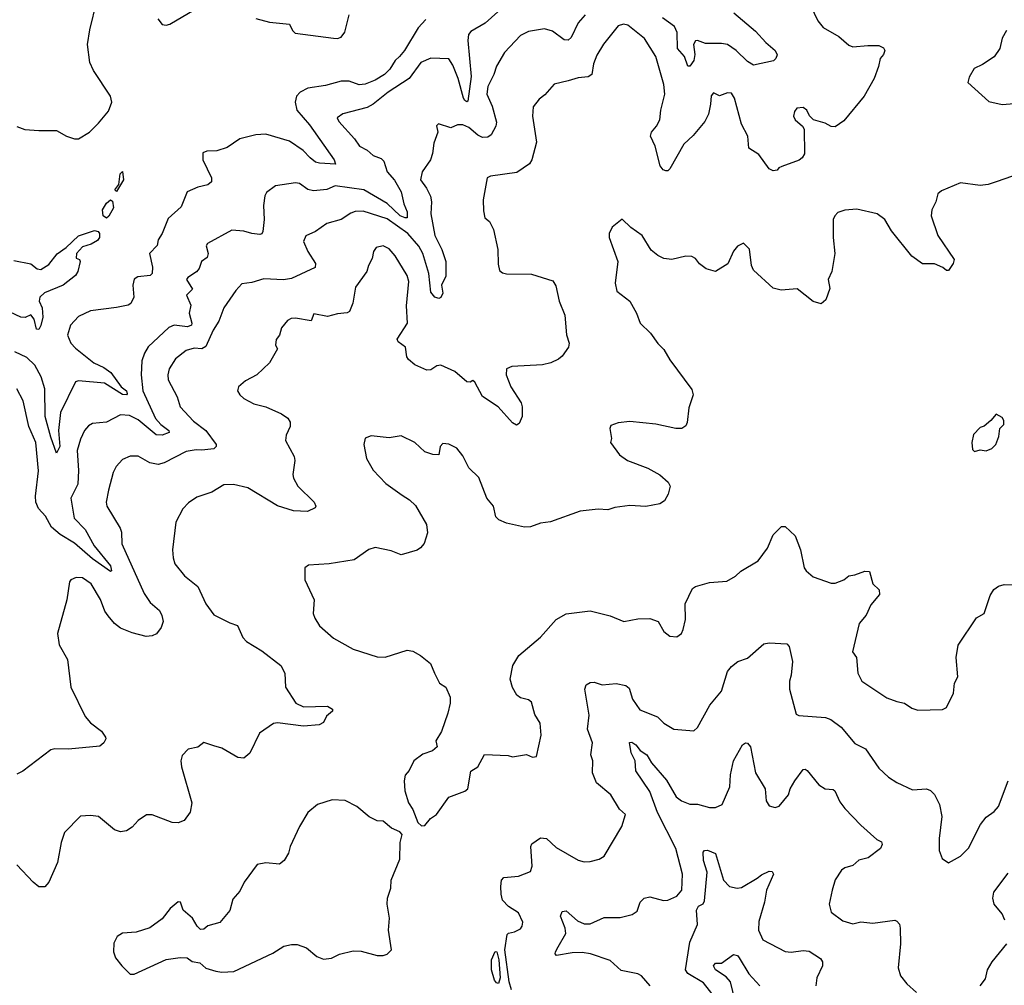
# Model space of a CAD drawing. Extents: x 2133461 to 2293071, y 753526 to 916327.
# Tile 290 of 459: x 2205519 to 2210465, y 882107 to 886960. Entities that reach past the tile are written whole.
import ezdxf

# ---------------------------------------------------------------- set-up
doc = ezdxf.new("R2010")
doc.units = 0

msp = doc.modelspace()

# ---------------------------------------------------------------- linework, layer by layer
at = {"layer": '0CON10XD'}
for points in [[(2205505, 886424), (2205545, 886408.9), (2205615, 886402.5), (2205703.9, 886403.9), (2205755, 886373.8), (2205795, 886361.2), (2205815, 886362), (2205870, 886395), (2205915, 886440), (2205965, 886500), (2205982.9, 886545), (2205975, 886576.2), (2205890, 886705), (2205871.5, 886745), (2205860, 886835), (2205870.8, 886909.2), (2205906.8, 887053.2)], [(2209491.7, 887031.7), (2209528.6, 886955), (2209555, 886920.8), (2209635, 886876), (2209685, 886832), (2209705, 886824.2), (2209779.4, 886830.6), (2209835, 886830.8), (2209857.9, 886817.9), (2209865.7, 886805), (2209859.2, 886785), (2209842, 886765), (2209834.2, 886725), (2209811.4, 886665), (2209761.6, 886575), (2209658.9, 886451.1), (2209615, 886422.1), (2209595, 886423.1), (2209565, 886439.4), (2209506.4, 886456.4), (2209486.2, 886476.2), (2209473.3, 886505), (2209455, 886518.8), (2209422.5, 886515), (2209411.2, 886498.8), (2209406.2, 886475), (2209415, 886456.7), (2209452.5, 886425), (2209459.3, 886409.3), (2209462, 886285), (2209450, 886265), (2209435.5, 886254.5), (2209347.5, 886222.5), (2209332.5, 886215), (2209325, 886203.3), (2209305, 886200), (2209285, 886211.2), (2209232.9, 886282.9), (2209182.9, 886315), (2209177.8, 886375), (2209144.5, 886435), (2209110.6, 886565), (2209095, 886591.2), (2209075, 886592.5), (2209035, 886576.7), (2209005, 886592.5), (2208993, 886577), (2208990, 886535), (2208980, 886485), (2208961.5, 886448.5), (2208902.5, 886377.5), (2208855.3, 886334.7), (2208785, 886210), (2208775, 886200), (2208765, 886200), (2208751.2, 886205), (2208736, 886225), (2208711.9, 886325), (2208688.1, 886375), (2208692.9, 886395), (2208718.6, 886425), (2208735, 886457.5), (2208739.4, 886505), (2208760, 886585), (2208754.5, 886635), (2208715.4, 886775.4), (2208658.6, 886865), (2208575, 886932.9), (2208551.7, 886938.3), (2208525, 886929.2), (2208452.5, 886837.5), (2208417.8, 886782.2), (2208402.4, 886737.6), (2208393.3, 886685), (2208375, 886672.1), (2208325, 886667.5), (2208275, 886653.5), (2208205, 886635.8), (2208157.2, 886582.8), (2208128.9, 886561.1), (2208098.3, 886521.7), (2208095.8, 886475), (2208115.7, 886345), (2208091.2, 886255), (2208080, 886235), (2208017.2, 886192.8), (2207885, 886173.3), (2207867.5, 886165), (2207848, 886055), (2207849.3, 885999.3), (2207856.7, 885965), (2207878.8, 885945), (2207900, 885905), (2207920.6, 885805), (2207922.1, 885732.1), (2207930.3, 885700.3), (2207945, 885687.5), (2207965, 885682.2), (2208090.9, 885680.9), (2208196.9, 885646.9), (2208212.3, 885622.3), (2208230, 885545), (2208257.1, 885475), (2208267, 885377), (2208278.8, 885335), (2208276.7, 885315), (2208245, 885268.8), (2208225.7, 885254.3), (2208187.5, 885235), (2208145, 885226.2), (2207992.3, 885217.7), (2207964, 885206), (2207962.5, 885175), (2207986.9, 885115), (2208038.1, 885035), (2208044.2, 885015), (2208044.1, 884965.9), (2208028.6, 884931.4), (2208015, 884922), (2207995, 884934.2), (2207923.7, 885013.7), (2207845, 885066), (2207805, 885138.8), (2207795, 885146.2), (2207781.7, 885138.3), (2207765, 885140), (2207705, 885192.2), (2207635, 885223.3), (2207615, 885220), (2207585, 885200), (2207565, 885199.2), (2207503.8, 885225), (2207472.8, 885252.8), (2207464.4, 885265), (2207457.3, 885315), (2207420.2, 885340.2), (2207415.5, 885355), (2207467.3, 885435), (2207462.2, 885522.2), (2207474.6, 885645), (2207466.4, 885675), (2207405, 885774), (2207375, 885808.1), (2207345, 885822.9), (2207310, 885815), (2207296, 885795), (2207290.5, 885759.5), (2207271.2, 885725), (2207263.3, 885695), (2207206.9, 885615), (2207192.2, 885535), (2207176.2, 885493.8), (2207165, 885486.9), (2207115, 885481.4), (2207065, 885467.8), (2206997.5, 885482.5), (2206984, 885446), (2206905, 885459.5), (2206882.5, 885457.5), (2206865, 885447.5), (2206835, 885411.2), (2206824, 885375), (2206806.9, 885353.1), (2206803.8, 885323.8), (2206813.8, 885305), (2206774.6, 885235.4), (2206710.8, 885175), (2206654.4, 885145.6), (2206618.8, 885115), (2206614.2, 885094.2), (2206624.4, 885074.4), (2206645, 885055.8), (2206695, 885030), (2206755.9, 885014.1), (2206835, 884979.2), (2206866.6, 884956.6), (2206877.8, 884937.8), (2206878.6, 884915), (2206857.9, 884872.1), (2206854.3, 884845.7), (2206898.1, 884765), (2206901.1, 884745), (2206890.8, 884675), (2206894.3, 884655), (2206915.7, 884615), (2206999.2, 884535), (2207007.5, 884515), (2207003.9, 884506.1), (2206965, 884489.1), (2206895, 884491.1), (2206815, 884517.3), (2206665, 884607.3), (2206593.8, 884623.8), (2206545, 884621.9), (2206485, 884585.6), (2206409.7, 884560.3), (2206367.6, 884532.4), (2206338.3, 884501.7), (2206303.8, 884435), (2206287.5, 884295), (2206290, 884255), (2206299.2, 884225), (2206347.8, 884165), (2206415, 884111.2), (2206453.6, 884023.6), (2206495, 883969.2), (2206575, 883928.1), (2206613.8, 883915), (2206640.8, 883855), (2206659.2, 883835), (2206735, 883788.5), (2206830.6, 883715), (2206851.4, 883675), (2206854.7, 883604.7), (2206907.1, 883525), (2206945, 883506.4), (2207065, 883509.4), (2207091.2, 883495), (2207090, 883485), (2207060, 883460), (2207045, 883428), (2207023.5, 883416.5), (2206945, 883410.3), (2206815, 883426.7), (2206795, 883422.9), (2206724.3, 883375), (2206675.5, 883274.5), (2206645, 883248.8), (2206615, 883251.2), (2206535, 883298.8), (2206495, 883310), (2206445, 883327.5), (2206415, 883303.3), (2206365, 883293.3), (2206335, 883262.5), (2206329.2, 883235), (2206332.5, 883205), (2206383.3, 883025), (2206375, 882976.7), (2206345, 882936), (2206315, 882923.8), (2206284.6, 882924.6), (2206185, 882964.4), (2206155.6, 882964.4), (2206113.8, 882935), (2206085, 882902), (2206055, 882883.8), (2206025, 882878.8), (2205995, 882888.8), (2205915.9, 882955.9), (2205875, 882961.2), (2205825, 882958), (2205744.2, 882875), (2205728.1, 882825), (2205710, 882725), (2205665.8, 882625), (2205645, 882601.2), (2205615, 882602), (2205586.2, 882625), (2205505, 882712)], [(2207952.3, 887027.7), (2207857.9, 886942.1), (2207785, 886900), (2207773.8, 886886.2), (2207770.4, 886855), (2207787, 886675), (2207770, 886550), (2207765, 886546.7), (2207755, 886553.1), (2207748.4, 886565), (2207722.3, 886665), (2207695, 886730.6), (2207675, 886762.5), (2207585, 886766.5), (2207534.3, 886745), (2207475, 886663.6), (2207370.6, 886595), (2207294.6, 886535.4), (2207265, 886518.6), (2207143.2, 886486.8), (2207114.1, 886465.9), (2207122.5, 886447.5), (2207201.3, 886361.3), (2207226, 886325), (2207265, 886304.3), (2207295, 886277.1), (2207335, 886261.9), (2207349.2, 886249.2), (2207366.1, 886195), (2207402.7, 886152.7), (2207436, 886095), (2207449, 886035), (2207465.2, 885994.8), (2207466.2, 885965), (2207455, 885963.9), (2207429.8, 885975), (2207365.5, 886035.5), (2207247.5, 886105), (2207104.6, 886125.4), (2207062.8, 886107.2), (2206995, 886099.2), (2206966.6, 886106.6), (2206925, 886137.1), (2206905, 886140), (2206805, 886125.8), (2206758.3, 886091.7), (2206750, 886075), (2206743.5, 886026.5), (2206747.8, 885955), (2206741.2, 885895), (2206735, 885883.3), (2206725, 885880), (2206685.6, 885885.6), (2206645, 885896.7), (2206585, 885902.5), (2206462, 885835), (2206455.8, 885824.2), (2206466.9, 885785), (2206461.4, 885765), (2206433.1, 885745), (2206420.2, 885709.8), (2206407.3, 885692.7), (2206364, 885665), (2206357.5, 885655), (2206386.7, 885605), (2206357.1, 885575), (2206378.8, 885525), (2206370.8, 885485), (2206384.2, 885435), (2206382, 885425), (2206363, 885417), (2206295.7, 885424.3), (2206267.7, 885412.3), (2206164.8, 885315.2), (2206145.8, 885284.2), (2206133.3, 885245), (2206129.5, 885175), (2206138.4, 885095), (2206202, 884955), (2206227.9, 884925), (2206268.2, 884895), (2206269.5, 884885), (2206235, 884872.5), (2206205, 884873.9), (2206115, 884949.7), (2206071.5, 884971.5), (2206026.4, 884973.6), (2205955, 884937.3), (2205885, 884930.5), (2205865, 884918.9), (2205845, 884895.6), (2205825, 884852.5), (2205808.7, 884795), (2205814.7, 884695), (2205810.8, 884625), (2205775.4, 884555), (2205793.2, 884455), (2205848, 884398), (2205893.8, 884315), (2205975.4, 884215), (2205980, 884190), (2205975, 884187.1), (2205885, 884250.5), (2205795, 884329.4), (2205722.5, 884372.5), (2205679, 884409), (2205648.4, 884465), (2205613.8, 884503.8), (2205600.2, 884535), (2205597.9, 884565), (2205613, 884693), (2205600, 884835), (2205565.3, 884915.3), (2205536.8, 885045), (2205505, 885104.3)], [(2206213.8, 886965), (2206235, 886936), (2206255, 886932), (2206273, 886937), (2206425, 887026.2)], [(2207559.1, 886960.9), (2207521.1, 886918.9), (2207452.8, 886805), (2207427.3, 886775), (2207405, 886754.6), (2207378, 886712), (2207352.2, 886685), (2207305, 886656.1), (2207255, 886636.2), (2207225, 886632.7), (2207175, 886651), (2207135, 886650.9), (2207055, 886629.8), (2206966, 886615), (2206928.5, 886595), (2206909.2, 886575), (2206902.8, 886545), (2206911.2, 886505), (2206975, 886432), (2207098.6, 886255), (2207105.6, 886234.4), (2207025, 886238.2), (2207005, 886244.7), (2206977.7, 886265), (2206943.1, 886303.1), (2206875, 886349.6), (2206755, 886385.4), (2206705, 886382.1), (2206625, 886360.8), (2206562.3, 886317.7), (2206509.5, 886300.5), (2206460.1, 886299.9), (2206438.5, 886291.5), (2206439.4, 886255), (2206482.9, 886165), (2206482, 886145), (2206465, 886130.8), (2206415, 886118.6), (2206361.2, 886095), (2206330.6, 886019.4), (2206265, 885960), (2206234.4, 885885), (2206215.6, 885854.4), (2206210, 885825), (2206171.8, 885785), (2206186.6, 885716.6), (2206185.3, 885684.7), (2206175.2, 885674.8), (2206112.5, 885667.5), (2206094.8, 885655.2), (2206087.1, 885625), (2206093.1, 885565), (2206077, 885533), (2206065, 885524.6), (2206005, 885513.3), (2205875, 885497.1), (2205815, 885467.5), (2205774.4, 885425), (2205759.1, 885375), (2205775.6, 885335), (2205799.2, 885309.2), (2205892.5, 885235), (2205941.9, 885211.9), (2205977.1, 885187.1), (2206028.9, 885115), (2206055, 885094.4), (2206059.9, 885080.1), (2206055, 885074.7), (2206035, 885076), (2205945, 885132.5), (2205815, 885145.3), (2205800.1, 885139.9), (2205725, 884986.2), (2205714.7, 884895), (2205721.6, 884815), (2205705, 884782), (2205675, 884861.1), (2205647.6, 884965), (2205645.3, 885105), (2205626.5, 885165), (2205595, 885223.6), (2205555, 885261.8), (2205495, 885290)], [(2208359.4, 886985), (2208325, 886944.4), (2208288.8, 886871.2), (2208275, 886857.3), (2208255, 886857.9), (2208195, 886901.8), (2208155, 886913.3), (2208075, 886900.8), (2208035, 886880.8), (2207954.6, 886795), (2207915, 886726), (2207901.5, 886685), (2207870.4, 886625), (2207866.4, 886585), (2207892.3, 886525), (2207913.7, 886445), (2207910.6, 886425), (2207888.2, 886381.8), (2207871.2, 886368.8), (2207845, 886368.1), (2207820.1, 886380.1), (2207775, 886418.2), (2207745, 886431.5), (2207717.8, 886432.2), (2207685, 886416.2), (2207623.3, 886436.7), (2207613.6, 886426.4), (2207620, 886395), (2207599.8, 886340.2), (2207592.6, 886287.4), (2207582.5, 886255), (2207541.4, 886195), (2207532, 886155), (2207563.6, 886113.6), (2207583.1, 886073.1), (2207588.5, 886045), (2207585.4, 885985), (2207604.6, 885875.4), (2207640, 885805), (2207660, 885745), (2207659.5, 885670.5), (2207638.8, 885625), (2207644.2, 885585), (2207635, 885564), (2207625, 885559.2), (2207605, 885565.5), (2207585, 885590.6), (2207574.7, 885685), (2207544.2, 885785), (2207525, 885821.2), (2207468.7, 885885), (2207365, 885959.8), (2207245, 885996.9), (2207205, 885996.2), (2207182, 885988), (2207133.8, 885955), (2207062, 885935), (2207005, 885895.7), (2206956.6, 885873.4), (2206945.6, 885845), (2206967.5, 885795), (2207005.7, 885735), (2207004, 885715), (2206885, 885658.9), (2206845, 885653.1), (2206745, 885657.5), (2206685, 885638.5), (2206635, 885631.9), (2206605, 885599.2), (2206545, 885511.2), (2206520, 885445), (2206491, 885399), (2206455, 885317.3), (2206435, 885305.9), (2206395, 885308.9), (2206355, 885297.5), (2206301.4, 885255), (2206270, 885205), (2206262.7, 885175), (2206265, 885150), (2206310.5, 885065), (2206325.6, 885015), (2206392.5, 884942.5), (2206455, 884895.5), (2206506.7, 884825), (2206506.7, 884815), (2206495, 884804), (2206435, 884796.9), (2206405, 884798.2), (2206355, 884789.1), (2206245, 884732.5), (2206215, 884724.5), (2206173, 884733), (2206115, 884765.7), (2206075, 884767.1), (2206035, 884749.2), (2206003.1, 884715), (2205989.4, 884685), (2205965.6, 884595), (2205952.9, 884535), (2205957.1, 884515), (2206023.8, 884405), (2206030, 884385), (2206032.1, 884325), (2206145, 884075.8), (2206175, 884030.5), (2206221, 883991), (2206233.6, 883965), (2206239.2, 883935), (2206229.2, 883905), (2206207.1, 883872.9), (2206185, 883863.1), (2206155, 883860.4), (2206085, 883878.1), (2206025, 883902.6), (2205996.3, 883925), (2205964.5, 883964.5), (2205947.1, 883987.1), (2205925, 884046.5), (2205879.1, 884125), (2205835, 884154.3), (2205802.7, 884157.3), (2205776.7, 884145), (2205770, 884135), (2205756.7, 884045), (2205710, 883875), (2205718.3, 883818.3), (2205760, 883745), (2205775.6, 883605.6), (2205847.9, 883457.9), (2205875, 883426.2), (2205930, 883385), (2205950, 883355), (2205952.5, 883345), (2205942.5, 883325), (2205921.2, 883308.8), (2205765, 883293.3), (2205695, 883295.6), (2205675, 883290.8), (2205535, 883183.8), (2205505, 883167.5)], [(2206705, 886966.7), (2206775, 886947.5), (2206875, 886937.5), (2206890, 886905), (2206902.5, 886892.5), (2207095, 886867.5), (2207115, 886865.6), (2207135, 886872.2), (2207152.4, 886897.6), (2207173.8, 886985)], [(2209106.5, 886995), (2209215, 886903.1), (2209267.5, 886845), (2209314.2, 886805), (2209323.9, 886783.9), (2209318, 886765), (2209306.4, 886753.6), (2209205, 886731.1), (2209175, 886750), (2209118.9, 886805), (2209075, 886834.6), (2209045, 886840.4), (2208965, 886839.5), (2208925, 886855.6), (2208915, 886854), (2208904.6, 886835), (2208911.3, 886785), (2208905.9, 886755), (2208885, 886725.8), (2208875, 886726.2), (2208858.8, 886775), (2208824.4, 886815), (2208821.4, 886895), (2208808.7, 886925), (2208748.5, 886968.5)], [(2210476, 886905), (2210455, 886867.5), (2210443.8, 886815), (2210415, 886773.8), (2210355.7, 886734.3), (2210313.3, 886715), (2210288.3, 886671.7), (2210282.5, 886645), (2210388.3, 886548.3), (2210455, 886533.3), (2210575, 886544)], [(2206005, 886096.7), (2205996.7, 886105), (2206017.5, 886132.5), (2206024.4, 886185.6), (2206035, 886196.7), (2206041.2, 886155), (2206005, 886096.7)], [(2210545, 886187.1), (2210425, 886145.4), (2210385, 886131.2), (2210345, 886127.5), (2210245, 886140), (2210149.7, 886100.3), (2210132, 886085), (2210121.2, 886045), (2210101.9, 886005), (2210098.5, 885975), (2210132.2, 885875), (2210212.9, 885755), (2210209.2, 885735), (2210185, 885700), (2210175, 885700), (2210157.5, 885715), (2210115, 885732.7), (2210055, 885732.5), (2210000.8, 885770.8), (2209899.3, 885899.3), (2209866, 885955), (2209826.7, 885985), (2209725, 886006.9), (2209665, 886003.3), (2209629.8, 885990.2), (2209614.2, 885975), (2209605.8, 885955), (2209605.6, 885865), (2209614.3, 885785), (2209599.2, 885695), (2209580.8, 885655), (2209588.3, 885608.3), (2209568.2, 885551.8), (2209545, 885531.9), (2209505, 885543.1), (2209425, 885607.1), (2209345, 885600), (2209305, 885610), (2209205, 885701.2), (2209195.7, 885725), (2209185, 885807.5), (2209155, 885836.7), (2209125, 885822.5), (2209105, 885796.2), (2209076.6, 885733.4), (2209015.5, 885694.5), (2208968, 885708), (2208935, 885732.5), (2208915, 885759.2), (2208895, 885770.6), (2208865, 885771.9), (2208795, 885755.6), (2208755, 885759.4), (2208724.6, 885774.6), (2208691.7, 885801.7), (2208645.8, 885875), (2208590, 885915), (2208545, 885957.5), (2208495, 885917.5), (2208481.2, 885885), (2208481.2, 885865), (2208524.2, 885745), (2208510, 885635)], [(2205955, 885962.9), (2205939.1, 885975), (2205935.5, 886005), (2205955, 886037.5), (2205975, 886054.2), (2205985, 886047.5), (2205990.8, 886015), (2205967.4, 885972.6), (2205955, 885962.9)], [(2205489.2, 885749.2), (2205575, 885733.8), (2205607.3, 885707.3), (2205625, 885704.4), (2205665, 885730), (2205706.7, 885783.3), (2205751.9, 885815), (2205815, 885872.9), (2205895, 885900), (2205912.9, 885895), (2205919.6, 885885), (2205920, 885865), (2205910.2, 885849.8), (2205878.7, 885831.3), (2205835, 885818.6), (2205804.3, 885785), (2205802.3, 885762.3), (2205820, 885755), (2205822.5, 885745), (2205811.2, 885695), (2205800, 885675), (2205738, 885625), (2205643.3, 885586.7), (2205620, 885565), (2205617.3, 885545), (2205632, 885512), (2205635.4, 885465), (2205626.2, 885423.8), (2205615, 885403.8), (2205604.4, 885404.4), (2205592.5, 885455), (2205575, 885477.5), (2205546.1, 885463.9), (2205525, 885464.4), (2205470.9, 885490.9)], [(2208510, 885635), (2208518.8, 885595), (2208584, 885545), (2208618, 885485), (2208636.2, 885435), (2208688.8, 885385), (2208725, 885333.3), (2208755, 885303.3), (2208785, 885250), (2208895, 885101.2), (2208902.9, 885075), (2208880.3, 885009.7), (2208872.9, 884935), (2208865, 884918.8), (2208845, 884906), (2208815, 884906), (2208715, 884928), (2208585, 884941.2), (2208525, 884933.8), (2208489.3, 884920.7), (2208483.3, 884905), (2208492.5, 884855), (2208487.5, 884835), (2208532.3, 884772.3), (2208572.5, 884745), (2208675, 884706.7), (2208735, 884673.3), (2208777.5, 884635), (2208786.7, 884615), (2208776.7, 884575), (2208758.3, 884541.7), (2208735, 884526.7), (2208665, 884514.2), (2208585, 884518), (2208508.8, 884508.8), (2208473.9, 884496.1), (2208425, 884500), (2208335, 884490), (2208186.4, 884436.4), (2208135, 884429.2), (2208085, 884411.9), (2208055, 884409.2), (2207965, 884430), (2207926.8, 884446.8), (2207911.7, 884461.7), (2207900, 884515), (2207866.2, 884555), (2207825, 884660), (2207775, 884708), (2207745, 884768.8), (2207715, 884806.7), (2207675, 884826.7), (2207645, 884830), (2207631.2, 884815), (2207625, 884772.5), (2207595, 884774.2), (2207555, 884788.1), (2207505, 884835.8), (2207435, 884868.8), (2207375, 884858), (2207285, 884868.8), (2207255, 884857.5), (2207248.8, 884825), (2207262, 884755), (2207295.7, 884695.7), (2207358.3, 884628.3), (2207440.7, 884570.7), (2207477.4, 884547.4), (2207507.9, 884517.9), (2207562.3, 884422.3), (2207568.3, 884381.7), (2207551.7, 884328.3), (2207533.3, 884305), (2207515.8, 884294.2), (2207435, 884270), (2207385, 884291.2), (2207305, 884307.5), (2207273.4, 884296.6), (2207200, 884245), (2207073.9, 884226.1), (2206970.7, 884219.3), (2206952.5, 884205), (2206952.5, 884145), (2206998, 884045), (2206994.1, 883975.9), (2207002.1, 883952.1), (2207025, 883913.8), (2207095, 883852), (2207195, 883796.2), (2207315, 883758), (2207355, 883756.2), (2207465, 883791.2), (2207495, 883786.2), (2207532.5, 883765), (2207582.5, 883725), (2207602.5, 883675), (2207627.5, 883625), (2207660, 883605), (2207682.5, 883555), (2207682.5, 883525), (2207670, 883475), (2207637.7, 883382.3), (2207610, 883335), (2207616.7, 883305), (2207593.3, 883285), (2207545, 883269.2), (2207498.8, 883235), (2207475, 883187.5), (2207456.1, 883163.9), (2207450, 883135), (2207453.8, 883085), (2207472.5, 883025), (2207495, 882990), (2207520, 882925), (2207538.3, 882908.3), (2207555, 882910), (2207582.5, 882945), (2207612.5, 882965), (2207675, 883053.3), (2207755, 883083.3), (2207770, 883095), (2207786.4, 883183.6), (2207820, 883205), (2207855, 883266.7), (2207972.3, 883262.3), (2207995, 883256), (2208065, 883266.7), (2208095, 883253.8), (2208115, 883257.5), (2208139.2, 883365), (2208134, 883425), (2208107.9, 883467.9), (2208090.3, 883530.3), (2208075, 883542.5), (2208035, 883552), (2208016.7, 883565), (2207994.1, 883604.1), (2207984, 883645), (2207995.8, 883714.2), (2208026.2, 883765), (2208135, 883857.5), (2208214.2, 883945.8), (2208265, 883973.5), (2208385, 883989.2), (2208485, 883964.3), (2208555, 883936.2), (2208625, 883948.6), (2208685, 883950.8), (2208726, 883935), (2208755.7, 883885.7), (2208785, 883861.2), (2208821.2, 883858.8), (2208844, 883875), (2208852.9, 883895), (2208864.3, 883945), (2208862.5, 884025), (2208898.8, 884101.2), (2208915, 884112), (2208985, 884131.2), (2209072.3, 884137.7), (2209115, 884163.8), (2209141.3, 884188.7), (2209229.7, 884240.3), (2209276.4, 884303.6), (2209305, 884371.2), (2209346.4, 884413.6), (2209365, 884413.3), (2209415.7, 884365.7), (2209441.2, 884295), (2209460, 884205), (2209469.5, 884189.5), (2209505, 884159.2), (2209595, 884128.1), (2209615, 884127.8), (2209658.8, 884145), (2209685, 884165.8), (2209715, 884170), (2209765, 884188.6), (2209787.5, 884187.5), (2209804.3, 884125), (2209836.2, 884095), (2209839.3, 884070.7), (2209795, 884018.8), (2209772.1, 883967.9), (2209736.2, 883925), (2209703.6, 883783.6), (2209722.5, 883755), (2209730, 883675), (2209750, 883635), (2209875, 883552.5), (2209925, 883534.2), (2209964.3, 883524.3), (2210000.5, 883500.5), (2210030.5, 883490.5), (2210155, 883494), (2210175.9, 883504.1), (2210210, 883575), (2210215.8, 883625), (2210232.1, 883657.9), (2210223.3, 883755), (2210233.2, 883816.8), (2210325, 883953.8), (2210364, 883976), (2210395, 884066.7), (2210413.1, 884096.9), (2210436.1, 884113.9), (2210465, 884121.2), (2210557.5, 884117.5)], [(2210315, 884790), (2210345, 884797.5), (2210375, 884793.3), (2210402.5, 884805), (2210422.5, 884825), (2210437.5, 884865), (2210442.5, 884905), (2210462.5, 884925), (2210462.5, 884945), (2210455, 884960), (2210425, 884977.5), (2210397.5, 884945), (2210365, 884917.5), (2210345, 884910), (2210310, 884875), (2210302.5, 884835), (2210305, 884800), (2210315, 884790)], [(2207989.1, 882085), (2207978.1, 882125), (2207957.1, 882285), (2207968, 882362), (2207975, 882370), (2208005, 882376.2), (2208035, 882391.2), (2208044, 882405), (2208046, 882425), (2208025, 882471.2), (2207975, 882502.5), (2207945.3, 882535.3), (2207937.5, 882565), (2207936.8, 882603.2), (2207940.4, 882635), (2207951.4, 882648.6), (2208025, 882655.4), (2208085, 882678.8), (2208094.3, 882705.7), (2208086.2, 882805), (2208092.3, 882817.7), (2208135, 882848.8), (2208165, 882844.2), (2208215, 882800), (2208325, 882736), (2208355, 882728), (2208385, 882728.8), (2208429.5, 882740.5), (2208455, 882756.7), (2208544, 882905), (2208563.3, 882965), (2208531.9, 882991.9), (2208488.5, 883065), (2208416.5, 883125), (2208397.3, 883175), (2208398.9, 883235), (2208388.6, 883265), (2208397.3, 883325), (2208372.1, 883395), (2208380.5, 883465), (2208357.5, 883595), (2208365, 883616.7), (2208385, 883628.8), (2208405, 883630), (2208445, 883616.7), (2208515, 883623.8), (2208565, 883613.8), (2208580.8, 883600.8), (2208598.1, 883545), (2208635, 883491.4), (2208723.3, 883456.7), (2208755, 883424.4), (2208805, 883394.3), (2208905, 883386.2), (2208925, 883403.3), (2208986.9, 883515), (2209044.7, 883585.3), (2209075.5, 883684.5), (2209095, 883710), (2209127.5, 883735), (2209175, 883751.2), (2209257, 883823), (2209285, 883828.1), (2209373.6, 883823.6), (2209385, 883810), (2209400.8, 883735), (2209394.4, 883665), (2209385.6, 883635), (2209385.7, 883595.7), (2209419.3, 883469.3), (2209432.5, 883462.5), (2209566.9, 883453.1), (2209593.3, 883443.2), (2209645.6, 883405), (2209715, 883323.1), (2209767.5, 883295), (2209835, 883198), (2209884, 883154), (2209925, 883126.9), (2210005, 883090), (2210075, 883094), (2210095, 883086), (2210115, 883066.2), (2210140, 883015), (2210152.2, 882955), (2210138, 882845), (2210138.8, 882785), (2210153.3, 882745), (2210185, 882723.3), (2210245, 882756.2), (2210285, 882796.2), (2210345.8, 882915), (2210375, 882952), (2210415, 882980), (2210436, 883005), (2210485.6, 883135)], [(2208225, 882301.1), (2208262.4, 882367.6), (2208259.3, 882395), (2208235.3, 882455), (2208245, 882477.3), (2208265, 882481.5), (2208321.2, 882431.2), (2208355, 882416.8), (2208385, 882415.4), (2208455, 882448.5), (2208535, 882448.1), (2208596.6, 882463.4), (2208620.6, 882479.4), (2208636, 882525), (2208655.5, 882544.5), (2208685, 882551.1), (2208752.9, 882532.9), (2208775, 882534.2), (2208821.1, 882555), (2208845.3, 882584.7), (2208849, 882665), (2208815, 882794.2), (2208723.1, 882975), (2208685, 883081.8), (2208614.7, 883184.7), (2208611.5, 883235), (2208591.2, 883275), (2208582.1, 883327.9), (2208595, 883328.5), (2208615, 883316.1), (2208636.5, 883286.5), (2208670, 883265), (2208692.9, 883225), (2208768, 883138), (2208817.1, 883055), (2208843.8, 883035), (2208885, 883017.1), (2208925, 883017.8), (2208985, 883000.6), (2209015, 883001.4), (2209047.5, 883015), (2209087.3, 883105), (2209090, 883165), (2209105.8, 883235), (2209150, 883315), (2209165, 883325.4), (2209175, 883324.4), (2209190, 883305), (2209215.4, 883175.4), (2209264.3, 883095), (2209270, 883035), (2209285, 883008.8), (2209315, 883001.2), (2209335, 883006.7), (2209382, 883065), (2209390, 883095), (2209412.5, 883135), (2209455, 883191.2), (2209465, 883193.3), (2209475.9, 883185.9), (2209534.3, 883114.3), (2209566, 883094), (2209605, 883090.8), (2209614.4, 883084.4), (2209638.6, 883028.6), (2209664.3, 882995), (2209745, 882912), (2209825, 882840), (2209848, 882828), (2209851.2, 882815), (2209844, 882795), (2209782, 882748), (2209734.6, 882735.4), (2209705, 882710), (2209665, 882697.5), (2209648, 882685), (2209615, 882636.7), (2209601.1, 882585), (2209585.8, 882515), (2209596, 882475), (2209655, 882431.2), (2209705, 882416.2), (2209745, 882425.7), (2209805, 882418.6), (2209915, 882433.8), (2209925, 882430), (2209938.8, 882415), (2209942, 882395), (2209944, 882315), (2209932.5, 882195), (2209944, 882155), (2209975.8, 882115), (2210025, 882070.8)], [(2206095, 882163.8), (2206255, 882237.5), (2206325, 882246.2), (2206360, 882245), (2206385, 882226.7), (2206425, 882220), (2206455, 882193.3), (2206505, 882177.5), (2206535, 882172.5), (2206595, 882176.7), (2206790.7, 882269.3), (2206846.4, 882303.6), (2206885, 882312.5), (2206913, 882313), (2206960, 882295), (2207012.7, 882252.7), (2207045, 882238.8), (2207085, 882243.3), (2207125, 882263.3), (2207195, 882281.2), (2207235, 882278.8), (2207315, 882256.7), (2207345, 882256.7), (2207366.1, 882263.9), (2207387.5, 882285), (2207371.2, 882385), (2207377.5, 882445), (2207365.8, 882515), (2207367.1, 882545), (2207384.3, 882595), (2207386, 882635), (2207428.3, 882741.7), (2207430, 882825), (2207440, 882865), (2207428.3, 882878.3), (2207386.4, 882896.4), (2207345, 882932.5), (2207315, 882933.3), (2207275, 882953.8), (2207213.3, 883005), (2207155, 883036), (2207089.2, 883039.2), (2207015, 883016), (2206966.2, 882975), (2206924.3, 882905.7), (2206878.8, 882805), (2206869.5, 882770.5), (2206847.5, 882735), (2206825, 882716.7), (2206755, 882723.3), (2206712.5, 882715), (2206646.2, 882625), (2206625, 882580), (2206590.3, 882539.7), (2206575, 882482.5), (2206525, 882422.5), (2206465, 882406.7), (2206445, 882390), (2206428.3, 882388.3), (2206410, 882405), (2206386.7, 882445), (2206341.2, 882485), (2206327.5, 882525), (2206315, 882526.7), (2206275, 882493.3), (2206235, 882441.2), (2206173.6, 882396.4), (2206105, 882373.8), (2206035, 882370), (2206008.3, 882351.7), (2205991.7, 882318.3), (2205991.2, 882275), (2206000, 882245), (2206032.5, 882205), (2206073.9, 882163.9), (2206095, 882163.8)], [(2209015, 882042.9), (2208955, 882119.6), (2208876, 882166), (2208864, 882185), (2208885.6, 882324.4), (2208925, 882413.3), (2208920, 882485), (2208929.2, 882505), (2208952.6, 882517.4), (2208958.8, 882531.2), (2208972.9, 882675), (2208954.8, 882735), (2208953.1, 882776.9), (2208960, 882785), (2208975, 882786.4), (2209015, 882769.2), (2209055, 882635.8), (2209085, 882604.5), (2209124.3, 882595.7), (2209145, 882599.4), (2209223.6, 882645), (2209245, 882662), (2209285, 882680), (2209298.8, 882678.8), (2209306.2, 882666.2), (2209270.8, 882585), (2209260.6, 882525), (2209232.5, 882427.5), (2209230, 882385), (2209252, 882335), (2209365, 882276.9), (2209395, 882272.9), (2209455, 882281.5), (2209485, 882277.9), (2209541.4, 882241.4), (2209552.7, 882225), (2209552.9, 882205), (2209524.5, 882145), (2209518.1, 882105)], [(2210468.5, 882435), (2210455, 882465.7), (2210414.5, 882515), (2210407.9, 882545), (2210412.1, 882575), (2210485, 882670)], [(2210345, 882104.2), (2210370.2, 882139.8), (2210381.8, 882185), (2210405, 882225.7), (2210478.5, 882315)], [(2207925, 882116.7), (2207915, 882118.8), (2207905, 882133.8), (2207890, 882185), (2207888.9, 882235), (2207907, 882277), (2207915.8, 882275.8), (2207925.6, 882235), (2207932.2, 882145), (2207925, 882116.7)], [(2208686, 882105), (2208643.3, 882155), (2208625, 882164), (2208541.5, 882181.5), (2208485, 882231.4), (2208386.7, 882265), (2208345, 882272.1), (2208295, 882270.4), (2208216.6, 882256.6), (2208209.4, 882265), (2208210.4, 882275), (2208225, 882301.1)], [(2209167.7, 881805), (2209089.6, 882125), (2209069, 882149), (2209014, 882185), (2209004.6, 882205), (2209015, 882219.2), (2209045, 882219.2), (2209105, 882262.7), (2209125, 882256.2), (2209133.9, 882245), (2209181.8, 882165), (2209237.9, 882105)]]:
    msp.add_lwpolyline(points, dxfattribs=at)

doc.saveas('drawing.dxf')
